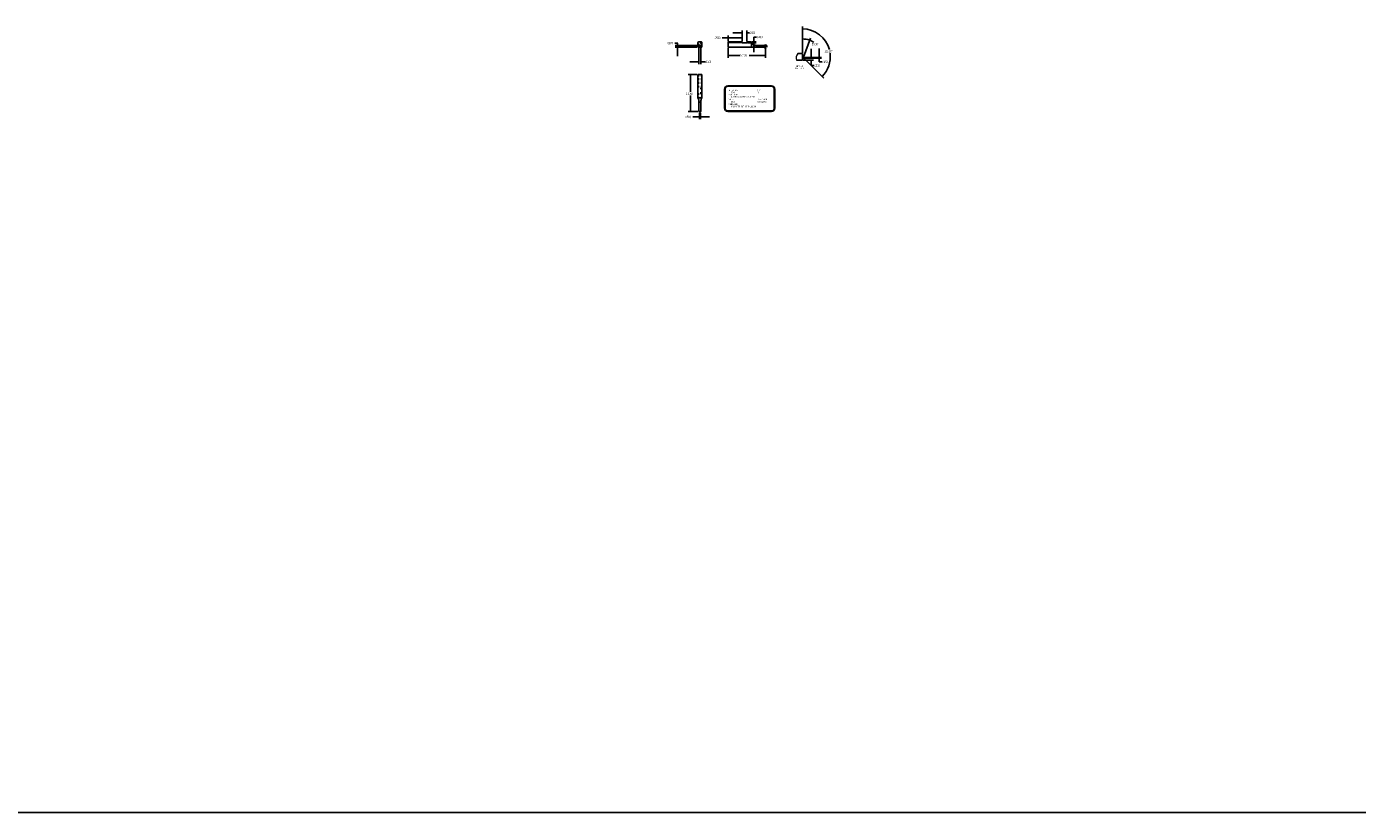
# Model space of a CAD drawing. Header units: inches. Extents: x 1880 to 2363, y -453 to -54.
# Tile 966 of 1056: x 2099 to 2171, y -347 to -304. Entities that reach past the tile are written whole.
import ezdxf

# ---------------------------------------------------------------- set-up
doc = ezdxf.new("R2010")
doc.units = ezdxf.units.IN
doc.header["$LTSCALE"] = 0.5
doc.header["$MEASUREMENT"] = 0
doc.linetypes.add('HIDDEN', pattern=[0.225, 0.15, -0.075])
for name, color, linetype in [('SID-M-D', 42, 'Continuous'), ('SID-M-H', 4, 'HIDDEN'), ('SID-M-M', 233, 'Continuous'), ('SID-M-S', 105, 'Continuous'), ('SID-M-S2', 1, 'Continuous')]:
    doc.layers.add(name, color=color, linetype=linetype)
doc.styles.add('SLDTEXTSTYLE0', font='TXT', dxfattribs={"width": 0.595745})
doc.styles.add('SLDTEXTSTYLE1', font='TXT', dxfattribs={"width": 0.744681})

msp = doc.modelspace()

# ---------------------------------------------------------------- linework, layer by layer
at = {"color": 7, "linetype": 'Continuous', "lineweight": 18}
for centre, radius, start, end in [((2139.37898, -305.2535), 0.0904, 339.1398633, 276.4766058), ((2141.39858, -305.88217), 0.36158, 137.6685983, 198.7964136)]:
    msp.add_arc(centre, radius, start, end, dxfattribs=at)
for points in [[(2139.38917, -305.34332), (2139.27498, -305.2339), (2139.24566, -305.27685)], [(2139.46345, -305.28569), (2139.43471, -305.13017), (2139.38583, -305.1479)]]:
    msp.add_solid(points, dxfattribs=at)
at = {"layer": 'SID-M-D'}
for p, q in [((2137.36731, -304.78764), (2137.04009, -304.78764)), ((2137.36731, -304.95763), (2137.36731, -304.66264)), ((2138.11731, -304.78764), (2137.36731, -304.78764)), ((2138.11731, -304.51667), (2137.61731, -304.51667)), ((2138.11731, -304.95763), (2138.11731, -304.39167)), ((2138.11731, -304.95763), (2138.11731, -304.66264)), ((2138.36731, -304.95763), (2138.36731, -304.39167)), ((2138.36731, -304.51667), (2138.51578, -304.51667)), ((2138.90282, -304.73896), (2138.75282, -304.73896)), ((2138.75282, -304.73896), (2138.75282, -305.00763)), ((2141.37892, -305.58868), (2141.37892, -304.17697)), ((2141.37892, -305.58868), (2141.37892, -304.71798)), ((2141.44002, -305.8308), (2141.81695, -304.79521)), ((2134.46551, -305.06951), (2134.61551, -305.06951)), ((2135.72537, -305.19263), (2134.49051, -305.19263)), ((2135.66787, -305.28263), (2134.49051, -305.28263)), ((2134.61551, -305.06951), (2134.61551, -305.19263)), ((2134.61551, -305.28263), (2134.61551, -305.78263)), ((2135.77537, -305.33263), (2135.77537, -306.20443)), ((2135.88537, -305.33263), (2135.88537, -306.20443)), ((2137.36731, -305.33263), (2137.36731, -305.87127)), ((2138.40981, -305.05263), (2138.87782, -305.05263)), ((2138.66731, -305.00763), (2138.87782, -305.00763)), ((2138.75282, -305.05263), (2138.75282, -305.55263)), ((2139.38506, -305.3024), (2139.38506, -305.87127)), ((2141.8543, -305.87779), (2141.8543, -305.37779)), ((2142.28906, -305.85779), (2142.28906, -305.35779)), ((2135.77537, -306.07943), (2135.27537, -306.07943)), ((2135.88537, -306.07943), (2136.12876, -306.07943)), ((2137.36731, -305.74627), (2137.98659, -305.74627)), ((2139.38506, -305.74627), (2138.49458, -305.74627)), ((2141.42892, -305.99868), (2141.9793, -305.99868)), ((2141.45828, -305.89314), (2142.53633, -306.97119)), ((2141.47292, -305.85779), (2142.41406, -305.85779)), ((2141.47292, -305.87779), (2141.9793, -305.87779)), ((2141.47292, -305.87779), (2142.41406, -305.87779)), ((2141.8543, -306.28414), (2141.8543, -305.99868)), ((2142.0043, -306.28414), (2141.8543, -306.28414)), ((2142.28906, -306.08719), (2142.28906, -305.87779)), ((2142.43906, -306.08719), (2142.28906, -306.08719)), ((2135.66787, -306.77492), (2135.19917, -306.77492)), ((2135.32417, -306.77492), (2135.32417, -307.71052)), ((2135.32417, -308.78167), (2135.32417, -307.90896)), ((2135.72537, -308.78167), (2135.19917, -308.78167)), ((2135.80537, -309.06918), (2135.44076, -309.06918)), ((2135.80537, -308.84267), (2135.80537, -309.19418)), ((2135.85537, -308.84267), (2135.85537, -309.19418)), ((2135.85537, -309.06918), (2136.35537, -309.06918))]:
    msp.add_line(p, q, dxfattribs=at)
for centre, radius, start, end in [((2141.37892, -305.81379), 1.51182, 14.9926968, 90), ((2141.37892, -305.99868), 1.1557, 69.9999999, 90), ((2141.37892, -305.99868), 1.1557, 57.2692555, 69.9999999), ((2141.37892, -305.81379), 1.51182, 315, 7.3215907)]:
    msp.add_arc(centre, radius, start, end, dxfattribs=at)
for points in [[(2137.36731, -304.78764), (2137.52331, -304.81364), (2137.52331, -304.76164)], [(2138.11731, -304.51667), (2137.96131, -304.49067), (2137.96131, -304.54267)], [(2138.11731, -304.78764), (2137.96131, -304.76164), (2137.96131, -304.81364)], [(2138.36731, -304.51667), (2138.52331, -304.54267), (2138.52331, -304.49067)], [(2138.75282, -305.00763), (2138.77882, -304.85163), (2138.72682, -304.85163)], [(2141.37892, -304.30197), (2141.53338, -304.33595), (2141.53605, -304.28402)], [(2141.37892, -304.84298), (2141.53283, -304.87938), (2141.53631, -304.82749)], [(2141.77419, -304.91267), (2141.63159, -304.84429), (2141.61712, -304.89424)], [(2134.61551, -305.19263), (2134.64151, -305.03663), (2134.58951, -305.03663)], [(2134.61551, -305.28263), (2134.58951, -305.43863), (2134.64151, -305.43863)], [(2138.75282, -305.05263), (2138.72682, -305.20863), (2138.77882, -305.20863)], [(2135.77537, -306.07943), (2135.61937, -306.05343), (2135.61937, -306.10543)], [(2135.88537, -306.07943), (2136.04137, -306.10543), (2136.04137, -306.05343)], [(2137.36731, -305.74627), (2137.52331, -305.77227), (2137.52331, -305.72027)], [(2139.38506, -305.74627), (2139.22906, -305.72027), (2139.22906, -305.77227)], [(2141.8543, -305.87779), (2141.8803, -305.72179), (2141.8283, -305.72179)], [(2141.8543, -305.99868), (2141.8283, -306.15468), (2141.8803, -306.15468)], [(2142.28906, -305.85779), (2142.31506, -305.70179), (2142.26306, -305.70179)], [(2142.28906, -305.87779), (2142.26306, -306.03379), (2142.31506, -306.03379)], [(2135.32417, -306.77492), (2135.29817, -306.93092), (2135.35017, -306.93092)], [(2142.44794, -306.8828), (2142.57174, -306.78439), (2142.53313, -306.74956)], [(2135.32417, -308.78167), (2135.35017, -308.62567), (2135.29817, -308.62567)], [(2135.80537, -309.06918), (2135.64937, -309.04318), (2135.64937, -309.09518)], [(2135.85537, -309.06918), (2136.01137, -309.09518), (2136.01137, -309.04318)]]:
    msp.add_solid(points, dxfattribs=at)
at = {"layer": 'SID-M-H'}
for p, q in [((2135.94287, -305.04513), (2135.71787, -305.04513)), ((2135.94287, -305.04513), (2135.71787, -305.04513)), ((2135.94287, -305.05263), (2135.71787, -305.05263)), ((2135.77537, -305.28263), (2135.77537, -305.17883)), ((2135.77537, -305.19263), (2135.88537, -305.19263)), ((2135.80537, -305.28263), (2135.80537, -305.2364)), ((2135.80537, -305.2364), (2135.85537, -305.2364)), ((2135.80537, -305.2474), (2135.85537, -305.2474)), ((2135.80537, -305.2524), (2135.85537, -305.2524)), ((2135.85537, -305.28263), (2135.85537, -305.2364)), ((2135.88537, -305.28263), (2135.88537, -305.17883)), ((2137.36731, -305.04263), (2138.11731, -305.04263)), ((2138.36731, -305.04263), (2138.61731, -305.04263)), ((2138.77682, -305.28263), (2138.77682, -305.17883)), ((2135.75287, -306.77492), (2135.75287, -307.52492)), ((2135.90787, -306.77492), (2135.90787, -307.52492)), ((2135.94287, -307.52492), (2135.71787, -307.52492)), ((2135.94287, -307.53242), (2135.71787, -307.53242)), ((2135.94287, -307.76742), (2135.71787, -307.76742)), ((2135.94287, -307.77492), (2135.71787, -307.77492)), ((2135.75287, -307.77492), (2135.75287, -308.02492)), ((2135.75287, -308.02492), (2135.90787, -308.02492)), ((2135.77537, -308.26632), (2135.88537, -308.26632)), ((2135.90787, -307.77492), (2135.90787, -308.02492))]:
    msp.add_line(p, q, dxfattribs=at)
for points, knots in [([(2135.77537, -305.17883), (2135.77537, -305.17243), (2135.77336, -305.16409), (2135.76827, -305.14886), (2135.7662, -305.14329), (2135.7616, -305.13149), (2135.75906, -305.12525), (2135.75097, -305.10553), (2135.74486, -305.09091), (2135.733, -305.05981), (2135.72721, -305.04329), (2135.72233, -305.02552)], [0, 0, 0, 0, 0.25, 0.25, 0.375, 0.375, 0.5, 0.5, 0.75, 0.75, 1, 1, 1, 1]), ([(2135.9384, -305.02552), (2135.93356, -305.04317), (2135.92778, -305.05968), (2135.91885, -305.08312), (2135.91581, -305.09072), (2135.90995, -305.10516), (2135.9071, -305.11204), (2135.90172, -305.12515), (2135.89918, -305.13138), (2135.89458, -305.14318), (2135.8925, -305.14877), (2135.88739, -305.16405), (2135.88537, -305.17242), (2135.88537, -305.17883)], [0, 0, 0, 0, 0.25, 0.25, 0.375, 0.375, 0.5, 0.5, 0.625, 0.625, 0.75, 0.75, 1, 1, 1, 1]), ([(2135.75287, -308.02492), (2135.74653, -308.02492), (2135.74032, -308.02538), (2135.72968, -308.02722), (2135.72526, -308.02863), (2135.72233, -308.03047)], [0, 0, 0, 0, 0.5, 0.5, 1, 1, 1, 1]), ([(2135.9384, -308.03047), (2135.93549, -308.02864), (2135.93114, -308.02723), (2135.92042, -308.02537), (2135.91421, -308.02492), (2135.90787, -308.02492)], [0, 0, 0, 0, 0.5, 0.5, 1, 1, 1, 1])]:
    msp.add_open_spline(points, degree=3, knots=knots, dxfattribs=at)
at = {"layer": 'SID-M-M'}
for p, q in [((2137.16673, -307.55939), (2137.16673, -308.58992)), ((2137.19173, -307.55939), (2137.19173, -308.58992)), ((2137.34173, -307.38439), (2139.70771, -307.38439)), ((2137.34173, -307.40939), (2139.70771, -307.40939)), ((2139.85771, -307.55939), (2139.85771, -308.58992)), ((2139.88271, -307.55939), (2139.88271, -308.58992)), ((2137.34173, -308.73992), (2139.70771, -308.73992)), ((2137.34173, -308.76492), (2139.70771, -308.76492))]:
    msp.add_line(p, q, dxfattribs=at)
for centre, radius, start, end in [((2137.34173, -307.55939), 0.175, 90, 180), ((2137.34173, -307.55939), 0.15, 90, 180), ((2139.70771, -307.55939), 0.175, 0, 90), ((2139.70771, -307.55939), 0.15, 0, 90), ((2137.34173, -308.58992), 0.175, 180, 270), ((2137.34173, -308.58992), 0.15, 180, 270), ((2139.70771, -308.58992), 0.15, 270, 0), ((2139.70771, -308.58992), 0.175, 270, 0)]:
    msp.add_arc(centre, radius, start, end, dxfattribs=at)
at = {"layer": 'SID-M-S'}
for p, q in [((2135.71787, -305.04263), (2135.71787, -305.28263)), ((2135.71787, -305.28263), (2135.94287, -305.28263)), ((2135.90787, -305.00763), (2135.75287, -305.00763)), ((2135.94287, -305.28263), (2135.94287, -305.04263)), ((2137.36731, -305.04263), (2137.36731, -305.00763)), ((2137.36731, -305.00763), (2138.11731, -305.00763)), ((2137.36731, -305.28263), (2137.36731, -305.04263)), ((2137.36731, -305.04263), (2138.11731, -305.04263)), ((2137.36731, -305.28263), (2138.61731, -305.28263)), ((2138.11731, -305.04263), (2138.11731, -305.00763)), ((2138.11731, -305.04513), (2138.11731, -305.04263)), ((2138.35981, -305.05263), (2138.12481, -305.05263)), ((2138.36731, -305.00763), (2138.36731, -305.04263)), ((2138.36731, -305.00763), (2138.61731, -305.00763)), ((2138.36731, -305.04263), (2138.61731, -305.04263)), ((2138.36731, -305.04263), (2138.36731, -305.04513)), ((2138.61731, -305.28263), (2138.61731, -305.04263)), ((2138.77682, -305.28263), (2138.61731, -305.28263)), ((2138.77682, -305.28263), (2138.77682, -305.17883)), ((2139.37406, -305.28263), (2138.77682, -305.28263)), ((2138.85871, -305.19263), (2139.37406, -305.19263)), ((2139.37406, -305.28263), (2139.37406, -305.19263)), ((2139.37406, -305.2364), (2139.38506, -305.2474)), ((2139.38506, -305.2524), (2139.37406, -305.28263)), ((2139.38506, -305.2474), (2139.38506, -305.2524)), ((2141.37892, -305.99868), (2141.05628, -305.99868)), ((2141.13128, -305.63868), (2141.37892, -305.63868)), ((2141.37892, -305.99868), (2141.37892, -305.63868)), ((2141.37892, -305.81379), (2141.42292, -305.85779)), ((2141.42292, -305.87779), (2141.37892, -305.99868)), ((2141.42292, -305.85779), (2141.42292, -305.87779)), ((2135.71787, -306.77492), (2135.71787, -308.02492)), ((2135.71787, -306.77492), (2135.94287, -306.77492)), ((2135.94287, -306.77492), (2135.94287, -308.02492)), ((2135.77537, -308.18443), (2135.77537, -308.78167)), ((2135.88537, -308.78167), (2135.88537, -308.18443)), ((2135.77537, -308.78167), (2135.80537, -308.78167)), ((2135.80537, -308.78167), (2135.85537, -308.78167)), ((2135.80537, -308.79267), (2135.80537, -308.78167)), ((2135.80537, -308.79267), (2135.85537, -308.79267)), ((2135.85537, -308.78167), (2135.88537, -308.78167)), ((2135.85537, -308.79267), (2135.85537, -308.78167))]:
    msp.add_line(p, q, dxfattribs=at)
for centre, radius, start, end in [((2135.75287, -305.04263), 0.035, 90, 180), ((2135.90787, -305.04263), 0.035, 0, 90), ((2138.12481, -305.04513), 0.0075, 180, 270), ((2138.35981, -305.04513), 0.0075, 270, 0), ((2138.85871, -304.94263), 0.25, 250.878969, 270), ((2135.52537, -308.18443), 0.25, 0, 39.6461111), ((2136.13537, -308.18443), 0.25, 140.3538889, 180)]:
    msp.add_arc(centre, radius, start, end, dxfattribs=at)
for points, knots in [([(2138.62286, -305.02552), (2138.62103, -305.02033), (2138.61962, -305.01575), (2138.61776, -305.00936), (2138.61731, -305.00763), (2138.61731, -305.00763)], [0, 0, 0, 0, 0.5, 0.5, 1, 1, 1, 1]), ([(2138.61731, -305.04263), (2138.61731, -305.03947), (2138.61784, -305.03633), (2138.61979, -305.0305), (2138.62119, -305.02785), (2138.62286, -305.02552)], [0, 0, 0, 0, 0.5, 0.5, 1, 1, 1, 1]), ([(2138.62286, -305.02552), (2138.62906, -305.04317), (2138.63704, -305.05968), (2138.65172, -305.08312), (2138.65709, -305.09072), (2138.66853, -305.10516), (2138.67463, -305.11204), (2138.68762, -305.12515), (2138.69451, -305.13138), (2138.70915, -305.14318), (2138.71696, -305.14877), (2138.7411, -305.16405), (2138.75832, -305.17242), (2138.77682, -305.17883)], [0, 0, 0, 0, 0.25, 0.25, 0.375, 0.375, 0.5, 0.5, 0.625, 0.625, 0.75, 0.75, 1, 1, 1, 1])]:
    msp.add_open_spline(points, degree=3, knots=knots, dxfattribs=at)
at = {"layer": 'SID-M-S2'}
msp.add_line((1879.52427, -346.72296), (2362.72489, -346.72296), dxfattribs=at)

# ---------------------------------------------------------------- texts
at = {"color": 7, "lineweight": 18, "style": 'SLDTEXTSTYLE0', "width": 0.75}
msp.add_text('D', height=0.075, dxfattribs=at).set_placement((2139.38917, -305.34839))
at = {"layer": 'SID-M-D'}
for s, height, style, width, p in [('DETAIL D', 0.075, 'SLDTEXTSTYLE0', 0.75, (2141.01991, -306.35709)), ('SCALE 4 : 1', 0.075, 'SLDTEXTSTYLE1', 0.681818, (2140.97621, -306.47146)), ('DETAIL NO.', 0.075, 'SLDTEXTSTYLE0', 0.75, (2137.3746, -307.66219)), ('234', 0.09, 'SLDTEXTSTYLE0', 0.75, (2137.51155, -307.79147)), ('QTY.', 0.075, 'SLDTEXTSTYLE0', 0.75, (2138.91085, -307.66219)), ('1', 0.09, 'SLDTEXTSTYLE0', 0.75, (2138.95657, -307.79147)), ('FILE NAME', 0.075, 'SLDTEXTSTYLE0', 0.75, (2137.37331, -308.41259)), ("MAT'L SIZE", 0.075, 'SLDTEXTSTYLE0', 0.75, (2137.3746, -307.9023)), ("MAT'L", 0.075, 'SLDTEXTSTYLE0', 0.75, (2137.37924, -308.14846)), ('24071 TIP REHIT PUNCH-1', 0.09, 'SLDTEXTSTYLE0', 0.75, (2137.51155, -308.55561)), ('0.2250 x 0.2750 x 2.0178', 0.09, 'SLDTEXTSTYLE0', 0.75, (2137.51155, -308.02827)), ('M-4', 0.09, 'SLDTEXTSTYLE0', 0.75, (2137.51155, -308.28951)), ('TREATMENT', 0.075, 'SLDTEXTSTYLE0', 0.75, (2138.91085, -308.14846)), ('60-62 RC', 0.09, 'SLDTEXTSTYLE0', 0.75, (2138.95657, -308.29058))]:
    msp.add_text(s, height=height, dxfattribs=dict(at, style=style, width=width)).set_placement(p)
at = {"layer": 'SID-M-D', "char_height": 0.125, "attachment_point": 1, "style": 'SLDTEXTSTYLE0'}
for s, insert in [('.7500', (2136.62447, -304.72572)), ('.2500', (2138.51578, -304.45475)), ('.0450', (2138.90282, -304.67705)), ('.0900', (2134.04988, -305.00759)), ('20.00°', (2141.89511, -305.06378)), ('135.00°', (2142.57497, -305.45999)), ('.1100', (2136.12876, -306.01751)), ('2.0178', (2137.98659, -305.68435)), ('.0302', (2142.0043, -306.22222)), ('.0050', (2142.43906, -306.02528)), ('2.0068', (2135.07017, -307.74782)), ('.0500', (2135.02514, -309.00727))]:
    msp.add_mtext(s, dxfattribs=dict(at, insert=insert))

doc.saveas('drawing.dxf')
